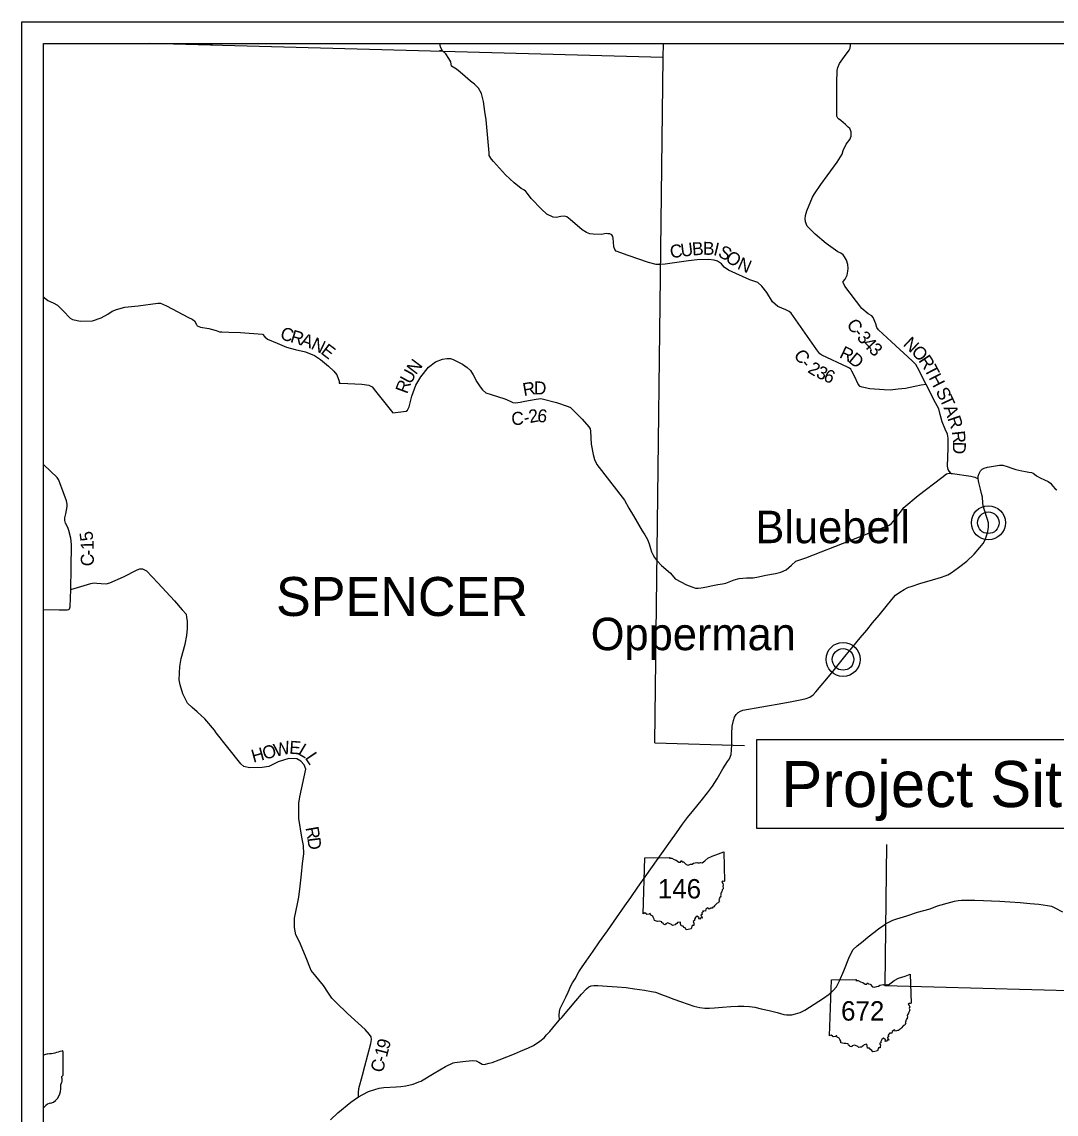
# Model space of a CAD drawing. Extents: x -452339 to 6403467, y -1 to 1814750.
# Drawn here: x -403540 to -379658, y 1636629 to 1661857 of the extents above; entities that cross this region are included whole.
import ezdxf

# ---------------------------------------------------------------- set-up
doc = ezdxf.new("R2010")
doc.units = 0
for name, color, linetype in [('Default', 7, 'Continuous'), ('GM_X_Adjacent_County_Text', 7, 'Continuous'), ('GM_X_County', 7, 'Continuous'), ('GM_X_County_Road', 7, 'Continuous'), ('GM_X_County_Road_Text', 7, 'Continuous'), ('GM_X_Section', 7, 'Continuous'), ('GM_X_Section_Text', 7, 'Continuous'), ('GM_X_Township_Road', 7, 'Continuous'), ('GM_X_Township_ROW', 7, 'Continuous'), ('GM_X_Township_Subdivision_Text', 7, 'Continuous')]:
    doc.layers.add(name, color=color, linetype=linetype)

msp = doc.modelspace()

# ---------------------------------------------------------------- linework, layer by layer
at = {"layer": 'Default'}
for p, q in [((-403040, 1661357), (-345663, 1661357)), ((-403040, 1603979), (-403040, 1661357)), ((-389194, 1641257), (-389153, 1642548)), ((-384889, 1638437), (-384848, 1639728))]:
    msp.add_line(p, q, dxfattribs=at)
msp.add_lwpolyline([(-403540, 1661857), (-345163, 1661857), (-345163, 1603479), (-403540, 1603479)], close=True, dxfattribs=at)
for points in [[(-388883, 1656249), (-388890, 1656249), (-389071, 1656297), (-389537, 1656460), (-389817, 1656563), (-389848, 1656597), (-389872, 1656662), (-389880, 1656766), (-389886, 1656862), (-389896, 1656902), (-389914, 1656934), (-389961, 1656958), (-390006, 1656963), (-390047, 1656965), (-390155, 1656945), (-390345, 1656952), (-390422, 1656962), (-390504, 1656994), (-390602, 1657053), (-390879, 1657288), (-390955, 1657356), (-391012, 1657371), (-391098, 1657363), (-391204, 1657335), (-391272, 1657343), (-391420, 1657418), (-391545, 1657529), (-391776, 1657778), (-391862, 1657890), (-391905, 1657940), (-391951, 1657975), (-392013, 1658007), (-392173, 1658139), (-392370, 1658327), (-392649, 1658634), (-392698, 1658688), (-392746, 1658769), (-392752, 1658831), (-392822, 1659592), (-392850, 1659783), (-392879, 1660015), (-392929, 1660200), (-392994, 1660324), (-393086, 1660415), (-393180, 1660489), (-393307, 1660594), (-393423, 1660698), (-393506, 1660765), (-393616, 1660833), (-393637, 1660937), (-393678, 1661007), (-393751, 1661117), (-393829, 1661186), (-393867, 1661257), (-393873, 1661281)], [(-385450, 1657307), (-385443, 1657385), (-385411, 1657493), (-385282, 1657805), (-385240, 1657884), (-385092, 1658100), (-384942, 1658301), (-384713, 1658617), (-384601, 1658802), (-384573, 1658882), (-384510, 1659028), (-384422, 1659136), (-384388, 1659218), (-384394, 1659320), (-384421, 1659390), (-384458, 1659425), (-384519, 1659484), (-384630, 1659577), (-384682, 1659615), (-384702, 1659633), (-384718, 1659677), (-384725, 1659761), (-384725, 1659977), (-384725, 1660450), (-384714, 1660734), (-384700, 1660806), (-384658, 1660892), (-384544, 1661055), (-384439, 1661201), (-384415, 1661251), (-384407, 1661321), (-384407, 1661357)], [(-382084, 1651429), (-382129, 1651477), (-382153, 1651515), (-382164, 1651595), (-382151, 1652012), (-382152, 1652242), (-382168, 1652334), (-382219, 1652448), (-382293, 1652616), (-382332, 1652786), (-382369, 1652920), (-382441, 1653057), (-382659, 1653483), (-382861, 1653873), (-382896, 1653945), (-382984, 1654025), (-383461, 1654463), (-383763, 1654744), (-383797, 1654798), (-383824, 1654886), (-383884, 1655027), (-383916, 1655065), (-383995, 1655117), (-384144, 1655234), (-384537, 1655755), (-384575, 1655837), (-384573, 1655863), (-384533, 1655917), (-384481, 1656009), (-384466, 1656095), (-384462, 1656163), (-384464, 1656251), (-384497, 1656353), (-384543, 1656429), (-384577, 1656472), (-384633, 1656512), (-384700, 1656548), (-384969, 1656739), (-385219, 1656954), (-385404, 1657141), (-385446, 1657239), (-385450, 1657307)], [(-382659, 1653483), (-382772, 1653462), (-382924, 1653437), (-383138, 1653389), (-383309, 1653372), (-383489, 1653353), (-383630, 1653355), (-383961, 1653381), (-384139, 1653417), (-384180, 1653437), (-384232, 1653492), (-384317, 1653670), (-384375, 1653788), (-384400, 1653832), (-384426, 1653858), (-384474, 1653885), (-385067, 1654157), (-385111, 1654193), (-385181, 1654281), (-385774, 1655126), (-385822, 1655164), (-385902, 1655202), (-386085, 1655283), (-386204, 1655391), (-386341, 1655608), (-386450, 1655750), (-386548, 1655835), (-386733, 1655901), (-387225, 1656125), (-387320, 1656193), (-387383, 1656270), (-387481, 1656329), (-387558, 1656356), (-387685, 1656368), (-387949, 1656359), (-388145, 1656338), (-388685, 1656261), (-388792, 1656249), (-388883, 1656249)], [(-403040, 1655508), (-403027, 1655491), (-402940, 1655423), (-402814, 1655366), (-402718, 1655311), (-402587, 1655183), (-402428, 1655014), (-402373, 1654982), (-402184, 1654943), (-401909, 1654949), (-401706, 1655022), (-401552, 1655109), (-401453, 1655172), (-401357, 1655214), (-401166, 1655266), (-400855, 1655295), (-400402, 1655362), (-400338, 1655359), (-400200, 1655301), (-399695, 1655032), (-399605, 1654988), (-399555, 1654953), (-399508, 1654869), (-399492, 1654839), (-399414, 1654805), (-399226, 1654772), (-399054, 1654727), (-398978, 1654700), (-398924, 1654696), (-398762, 1654693), (-398494, 1654680), (-397983, 1654647), (-397931, 1654581), (-397866, 1654530), (-397648, 1654435), (-397432, 1654344), (-397226, 1654293), (-396992, 1654234), (-396779, 1654150), (-396643, 1654062), (-396460, 1653905), (-396338, 1653790), (-396265, 1653702), (-396216, 1653560), (-396216, 1653510), (-396176, 1653515), (-396014, 1653503), (-395691, 1653489), (-395525, 1653466), (-395449, 1653424), (-395372, 1653329), (-394971, 1652826), (-394664, 1652868), (-394632, 1652886), (-394595, 1652969), (-394533, 1653213), (-394446, 1653464), (-394330, 1653661), (-394148, 1653884), (-393987, 1654002), (-393828, 1654067), (-393724, 1654079), (-393645, 1654079), (-393579, 1654059), (-393367, 1653950), (-393258, 1653877), (-393182, 1653801), (-393116, 1653708), (-393031, 1653546), (-392961, 1653426), (-392902, 1653357), (-392824, 1653289), (-392702, 1653252), (-392391, 1653149), (-392263, 1653093), (-392206, 1653064), (-392142, 1653058), (-392032, 1653072), (-391926, 1653096), (-391667, 1653145), (-391559, 1653154), (-391196, 1653067), (-390922, 1652976), (-390875, 1652948), (-390604, 1652680), (-390448, 1652502), (-390419, 1652458), (-390409, 1652403), (-390391, 1652103), (-390350, 1651867), (-390314, 1651746), (-390265, 1651636), (-389622, 1650810), (-389522, 1650627), (-389417, 1650447), (-389219, 1650102), (-389153, 1650008), (-389096, 1649902), (-389052, 1649800), (-389021, 1649695), (-389000, 1649619), (-388974, 1649555), (-388929, 1649482), (-388882, 1649422), (-388872, 1649411)], [(-402409, 1648750), (-402404, 1649242), (-402396, 1649787), (-402413, 1649935), (-402456, 1650107), (-402477, 1650177), (-402529, 1650281), (-402544, 1650339), (-402548, 1650399), (-402527, 1650493), (-402492, 1650666), (-402494, 1650718), (-402509, 1650792), (-402661, 1651213), (-402696, 1651287), (-402728, 1651331), (-403036, 1651622), (-403040, 1651626)], [(-388872, 1649411), (-388767, 1649304), (-388564, 1649125), (-388454, 1648996), (-388194, 1648854), (-388072, 1648805), (-387985, 1648781), (-387924, 1648777), (-387853, 1648783), (-387725, 1648807), (-387627, 1648834), (-387471, 1648864), (-387365, 1648876), (-387286, 1648893), (-387091, 1648968), (-386975, 1648998), (-386804, 1649016), (-386650, 1649016), (-386532, 1649036), (-386361, 1649077), (-386138, 1649117), (-386016, 1649150), (-385894, 1649203), (-385772, 1649312), (-385670, 1649398), (-385435, 1649481), (-384412, 1649878), (-383515, 1650236), (-383460, 1650272), (-383381, 1650362), (-383291, 1650486), (-383255, 1650535), (-383173, 1650643), (-382845, 1650914), (-382301, 1651336), (-382187, 1651416), (-382131, 1651431), (-382084, 1651429)], [(-382084, 1651429), (-382049, 1651427), (-381631, 1651366)], [(-381631, 1651366), (-381629, 1651365), (-381537, 1651343), (-381459, 1651305)], [(-403040, 1648288), (-402675, 1648276), (-402545, 1648274), (-402491, 1648277), (-402459, 1648285), (-402438, 1648303), (-402422, 1648343), (-402409, 1648750), (-401950, 1648883), (-401873, 1648899), (-401811, 1648895), (-401711, 1648888), (-401597, 1648877), (-401505, 1648897), (-401193, 1649041), (-400880, 1649199), (-400817, 1649226), (-400753, 1649222), (-400660, 1649175), (-400401, 1648904), (-400017, 1648481), (-399838, 1648276), (-399741, 1648170)], [(-395770, 1637027), (-395770, 1637120), (-395757, 1637223), (-395678, 1637533), (-395623, 1637740), (-395479, 1638259), (-395469, 1638355), (-395476, 1638414), (-395509, 1638468), (-395615, 1638581), (-396020, 1638952), (-396283, 1639208), (-396385, 1639312), (-396462, 1639421), (-396577, 1639604), (-396856, 1639947), (-396990, 1640276), (-397132, 1640608), (-397212, 1640771), (-397242, 1640939), (-397241, 1641159), (-397174, 1641484), (-397146, 1641644), (-397117, 1641896), (-397082, 1642172), (-397063, 1642415), (-397030, 1642641), (-397036, 1642831), (-397073, 1643028), (-397146, 1643459), (-397148, 1643629), (-397144, 1643811), (-397120, 1643957), (-396985, 1644595), (-397025, 1644698), (-397098, 1644783), (-397193, 1644836), (-397377, 1644846), (-397622, 1644765), (-397838, 1644658), (-397994, 1644636), (-398282, 1644627), (-398413, 1644657), (-398487, 1644724), (-398784, 1645094), (-399050, 1645436), (-399094, 1645494), (-399315, 1645760), (-399492, 1645925), (-399609, 1646018), (-399712, 1646123), (-399821, 1646339), (-399884, 1646544), (-399909, 1646662), (-399895, 1646966), (-399861, 1647152), (-399771, 1647485), (-399733, 1647682), (-399719, 1647846), (-399715, 1648010), (-399730, 1648110), (-399741, 1648170)], [(-389153, 1642548), (-388580, 1642557), (-388589, 1642541), (-388535, 1642538), (-388478, 1642510), (-388429, 1642493), (-388370, 1642452), (-388335, 1642452), (-388320, 1642486), (-388293, 1642460), (-388260, 1642455), (-388204, 1642393), (-388158, 1642380), (-388103, 1642401), (-388062, 1642405), (-388032, 1642426), (-387953, 1642444), (-387931, 1642433), (-387890, 1642435), (-387868, 1642443), (-387832, 1642436), (-387769, 1642483), (-387703, 1642538), (-387602, 1642590), (-387451, 1642640), (-387331, 1642684), (-387314, 1642014)], [(-387314, 1642014), (-387332, 1642005), (-387359, 1642009), (-387377, 1641990), (-387354, 1641959), (-387344, 1641926), (-387353, 1641889), (-387344, 1641859), (-387350, 1641834), (-387368, 1641809), (-387373, 1641785), (-387388, 1641760), (-387387, 1641746), (-387401, 1641735), (-387398, 1641693), (-387406, 1641670), (-387403, 1641650), (-387426, 1641644), (-387421, 1641628), (-387435, 1641615), (-387432, 1641593), (-387448, 1641579), (-387433, 1641551), (-387445, 1641542), (-387456, 1641508), (-387485, 1641500), (-387543, 1641438), (-387564, 1641415), (-387586, 1641409), (-387599, 1641384), (-387628, 1641384), (-387671, 1641367), (-387699, 1641396), (-387747, 1641362), (-387753, 1641321), (-387814, 1641322), (-387812, 1641302), (-387826, 1641296), (-387838, 1641276), (-387831, 1641240), (-387860, 1641230), (-387856, 1641209), (-387838, 1641197), (-387830, 1641156), (-387860, 1641164), (-387885, 1641131), (-387911, 1641139), (-387903, 1641167), (-387947, 1641202), (-387988, 1641174), (-388009, 1641130), (-388010, 1641100), (-388041, 1641082), (-388020, 1641040), (-388024, 1641011), (-388024, 1640984), (-388062, 1640985), (-388086, 1640911)], [(-388086, 1640911), (-388152, 1640896), (-388198, 1640888), (-388215, 1640922), (-388248, 1640940), (-388270, 1640973), (-388317, 1640978), (-388328, 1641025), (-388334, 1641062), (-388399, 1641053), (-388416, 1641030), (-388440, 1641024), (-388453, 1641000), (-388485, 1640998), (-388519, 1640987), (-388541, 1641010), (-388596, 1641033), (-388621, 1641045), (-388673, 1641027), (-388684, 1641005), (-388725, 1641014), (-388735, 1641039), (-388760, 1641046), (-388766, 1641072), (-388819, 1641086), (-388860, 1641080), (-388932, 1641101), (-388937, 1641135), (-388962, 1641176), (-388974, 1641204), (-389020, 1641226), (-389029, 1641260), (-389044, 1641259), (-389057, 1641245), (-389108, 1641239), (-389128, 1641253), (-389157, 1641277), (-389194, 1641257)], [(-384848, 1639728), (-384275, 1639736), (-384284, 1639720), (-384230, 1639717), (-384173, 1639689), (-384124, 1639672), (-384065, 1639631), (-384030, 1639632), (-384014, 1639665), (-383987, 1639639), (-383955, 1639635), (-383899, 1639573), (-383853, 1639559), (-383798, 1639581), (-383757, 1639584), (-383726, 1639605), (-383648, 1639623), (-383626, 1639612), (-383584, 1639615), (-383563, 1639622), (-383527, 1639615), (-383464, 1639662), (-383398, 1639718), (-383296, 1639770), (-383146, 1639819), (-383026, 1639863), (-383009, 1639193)], [(-383009, 1639193), (-383026, 1639184), (-383054, 1639188), (-383072, 1639170), (-383049, 1639138), (-383039, 1639105), (-383048, 1639069), (-383039, 1639039), (-383045, 1639013), (-383062, 1638988), (-383068, 1638964), (-383083, 1638939), (-383082, 1638925), (-383096, 1638914), (-383093, 1638872), (-383100, 1638849), (-383098, 1638829), (-383121, 1638824), (-383115, 1638807), (-383130, 1638794), (-383127, 1638772), (-383143, 1638758), (-383127, 1638730), (-383140, 1638721), (-383151, 1638687), (-383180, 1638680), (-383238, 1638618), (-383258, 1638594), (-383281, 1638588), (-383294, 1638564), (-383322, 1638564), (-383366, 1638547), (-383393, 1638576), (-383442, 1638541), (-383448, 1638501), (-383509, 1638502), (-383507, 1638481), (-383521, 1638476), (-383533, 1638455), (-383526, 1638419), (-383555, 1638410), (-383551, 1638389), (-383533, 1638376), (-383524, 1638336), (-383555, 1638344), (-383580, 1638310), (-383606, 1638318), (-383598, 1638347), (-383641, 1638381), (-383682, 1638354), (-383704, 1638309), (-383704, 1638279), (-383735, 1638262), (-383715, 1638220), (-383719, 1638191), (-383718, 1638163), (-383757, 1638164), (-383780, 1638090)], [(-383780, 1638090), (-383847, 1638076), (-383893, 1638068), (-383910, 1638101), (-383943, 1638119), (-383964, 1638153), (-384012, 1638157), (-384023, 1638204), (-384029, 1638242), (-384094, 1638232), (-384111, 1638209), (-384134, 1638203), (-384148, 1638180), (-384180, 1638178), (-384213, 1638167), (-384235, 1638190), (-384291, 1638213), (-384316, 1638224), (-384368, 1638206), (-384379, 1638184), (-384420, 1638194), (-384430, 1638218), (-384455, 1638226), (-384460, 1638251), (-384514, 1638265), (-384555, 1638259), (-384627, 1638280), (-384632, 1638314), (-384656, 1638355), (-384669, 1638384), (-384715, 1638405), (-384724, 1638440), (-384738, 1638439), (-384752, 1638425), (-384803, 1638418), (-384823, 1638432), (-384851, 1638456), (-384889, 1638437)]]:
    msp.add_lwpolyline(points, dxfattribs=at)
at = {"layer": 'GM_X_County_Road'}
for points in [[(-391128, 1638811), (-391137, 1638913), (-391129, 1638999), (-391110, 1639070), (-391079, 1639133), (-390978, 1639330), (-390926, 1639449), (-390861, 1639591), (-390827, 1639661), (-390767, 1639758), (-390676, 1639915), (-390602, 1640035), (-390509, 1640166), (-390351, 1640391), (-390202, 1640608), (-390017, 1640865), (-389810, 1641161), (-389619, 1641438), (-389479, 1641631), (-389314, 1641873), (-389108, 1642164), (-388885, 1642481), (-388695, 1642748), (-388563, 1642932), (-388427, 1643123), (-388287, 1643323), (-388169, 1643477), (-388021, 1643661), (-387858, 1643869), (-387712, 1644049), (-387596, 1644201), (-387482, 1644375), (-387351, 1644601), (-387249, 1644772), (-387198, 1644832), (-387162, 1644939), (-387146, 1645149), (-387150, 1645414), (-387139, 1645589), (-387110, 1645719), (-387083, 1645800), (-387050, 1645858), (-387000, 1645907), (-386949, 1645938), (-386895, 1645956), (-386759, 1645980), (-386581, 1646012), (-386326, 1646059), (-386052, 1646108), (-385761, 1646162), (-385527, 1646203), (-385431, 1646226), (-385348, 1646261), (-385272, 1646314), (-385207, 1646383), (-385085, 1646527), (-384955, 1646686), (-384809, 1646860), (-384661, 1647042), (-384503, 1647235), (-384354, 1647421), (-384180, 1647629), (-384032, 1647811), (-383898, 1647975), (-383748, 1648153), (-383551, 1648396), (-383417, 1648560), (-383364, 1648614), (-383265, 1648688), (-383169, 1648749), (-383098, 1648786), (-383064, 1648798), (-383004, 1648819), (-382785, 1648892), (-382589, 1648946), (-382308, 1649032), (-382217, 1649063), (-382161, 1649085), (-382083, 1649134), (-381911, 1649253), (-381723, 1649401), (-381552, 1649565), (-381418, 1649715), (-381345, 1649812), (-381298, 1649895), (-381263, 1649985), (-381235, 1650088), (-381220, 1650186), (-381223, 1650288), (-381248, 1650390), (-381309, 1650576), (-381340, 1650680), (-381351, 1650750), (-381362, 1650882), (-381380, 1650966), (-381405, 1651064), (-381445, 1651215), (-381459, 1651305), (-381456, 1651366), (-381439, 1651426), (-381404, 1651484), (-381368, 1651527), (-381323, 1651549), (-381243, 1651572), (-381061, 1651603), (-380963, 1651620), (-380889, 1651617), (-380789, 1651586), (-380682, 1651545), (-380586, 1651516), (-380453, 1651486), (-380369, 1651469), (-380285, 1651460), (-380227, 1651450), (-380191, 1651437), (-380156, 1651409), (-380112, 1651369), (-380029, 1651324), (-379923, 1651282), (-379842, 1651242), (-379786, 1651199), (-379731, 1651134), (-379678, 1651070), (-379642, 1651046)], [(-391128, 1638811), (-391074, 1638865), (-390910, 1639052), (-390749, 1639249), (-390615, 1639402), (-390504, 1639523), (-390448, 1639569), (-390392, 1639591), (-390332, 1639602), (-390244, 1639602), (-390025, 1639585), (-389791, 1639572), (-389588, 1639553), (-389392, 1639524), (-389165, 1639491), (-388999, 1639466), (-388911, 1639444), (-388768, 1639393), (-388622, 1639336), (-388489, 1639288), (-388329, 1639229), (-388152, 1639166), (-388024, 1639124), (-387885, 1639091), (-387769, 1639077), (-387659, 1639078), (-387547, 1639083), (-387361, 1639099), (-387170, 1639114), (-387008, 1639125), (-386868, 1639124), (-386736, 1639113), (-386615, 1639097), (-386471, 1639064), (-386286, 1639023), (-386100, 1638975), (-385943, 1638932), (-385882, 1638924), (-385853, 1638920), (-385763, 1638925), (-385673, 1638943), (-385567, 1638976), (-385457, 1639033), (-385026, 1639305), (-384902, 1639402), (-384808, 1639485), (-384726, 1639571), (-384662, 1639707), (-384557, 1639940), (-384433, 1640267), (-384341, 1640431), (-384254, 1640517), (-384117, 1640622), (-383995, 1640724), (-383869, 1640825), (-383758, 1640906), (-383614, 1641013), (-383601, 1641023), (-383540, 1641058), (-383426, 1641109), (-383334, 1641143), (-383105, 1641211), (-382857, 1641297), (-382569, 1641369), (-382400, 1641443), (-382086, 1641527), (-382002, 1641552), (-381918, 1641566), (-381840, 1641574), (-381714, 1641573), (-381532, 1641572), (-381333, 1641567), (-381153, 1641558), (-380957, 1641545), (-380730, 1641534), (-380486, 1641517), (-380259, 1641498), (-380055, 1641477), (-379854, 1641452), (-379766, 1641430), (-379686, 1641393), (-379513, 1641303)], [(-391422, 1638462), (-391351, 1638542), (-391209, 1638705), (-391128, 1638811)], [(-394309, 1637397), (-394021, 1637573), (-393758, 1637731), (-393582, 1637811), (-393544, 1637821), (-393361, 1637845), (-393141, 1637865), (-393051, 1637859), (-392985, 1637827), (-392911, 1637781), (-392864, 1637779), (-392748, 1637807), (-392680, 1637825), (-392516, 1637883), (-392168, 1638025), (-392025, 1638086), (-391844, 1638160), (-391727, 1638217), (-391582, 1638314), (-391483, 1638395), (-391422, 1638462)], [(-396417, 1636498), (-396242, 1636658), (-395940, 1636909), (-395868, 1636959), (-395770, 1637027), (-395666, 1637086), (-395537, 1637149), (-395391, 1637195), (-395288, 1637228), (-395184, 1637246), (-394896, 1637257), (-394788, 1637266), (-394676, 1637282), (-394507, 1637321), (-394371, 1637373), (-394318, 1637392), (-394309, 1637397)]]:
    msp.add_lwpolyline(points, dxfattribs=at)
at = {"layer": 'GM_X_County_Road_Text'}
for centre, radius in [((-381223, 1650288), 393), ((-381223, 1650288), 249), ((-384578, 1647132), 393), ((-384578, 1647132), 249)]:
    msp.add_circle(centre, radius, dxfattribs=at)
at = {"layer": 'GM_X_Section'}
msp.add_lwpolyline([(-393873, 1661281), (-393883, 1661317), (-393892, 1661357)], dxfattribs=at)
at = {"layer": 'GM_X_Section_Text'}
for p, q in [((-388729, 1661036), (-400597, 1661357)), ((-399140, 1661319), (-399558, 1661341)), ((-388729, 1661036), (-388725, 1661357)), ((-393829, 1661186), (-393893, 1661185)), ((-388924, 1645203), (-388729, 1661036)), ((-388924, 1645203), (-386853, 1645143)), ((-383577, 1642860), (-383610, 1639598)), ((-383610, 1639598), (-378283, 1639456))]:
    msp.add_line(p, q, dxfattribs=at)
at = {"layer": 'GM_X_Township_Road'}
for p in [(-402595, 1638076), (-402595, 1637524)]:
    msp.add_line(p, (-402595, 1637524), dxfattribs=at)
for centre, radius, start, end in [((-402903, 1637727), 297, 97.3462, 117.5636), ((-403091, 1639491), 1476, 275.8445, 288.9065), ((-402611, 1638079), 15.5, 351.8621, 97.738), ((-402599, 1637483), 24, 107.944, 210.337), ((-402612, 1637522), 16.6, 289.6038, 7.7341), ((-403008, 1637222), 369, 292.3089, 8.9858), ((-402540, 1637292), 105, 136.8065, 186.9296), ((-402751, 1637413), 144, 340.033, 23.6496), ((-403109, 1636873), 119, 305.1621, 323.2771), ((-402853, 1636679), 202, 94.4031, 142.5768)]:
    msp.add_arc(centre, radius, start, end, dxfattribs=at)
at = {"layer": 'GM_X_Township_ROW'}
for p, q in [((-386571, 1645284), (-376331, 1645284)), ((-376331, 1643224), (-386571, 1643224))]:
    msp.add_line(p, q, dxfattribs=at)
msp.add_lwpolyline([(-386571, 1643224), (-386571, 1645284)], dxfattribs=at)

# ---------------------------------------------------------------- texts
at = {"layer": 'Default'}
for s, p in [('146', (-388855, 1641611)), ('672', (-384624, 1638790))]:
    msp.add_text(s, height=447.7, dxfattribs=at).set_placement(p)
at = {"layer": 'GM_X_Adjacent_County_Text'}
for s, p in [('Bluebell', (-386603, 1649816)), ('Opperman', (-390405, 1647345))]:
    msp.add_text(s, height=750, rotation=0, dxfattribs=at).set_placement(p)
at = {"layer": 'GM_X_County'}
for s, rotation, p in [('C', 7.1652, (-388557, 1656397)), ('U', 6.9732, (-388313, 1656428)), ('B', 4.2444, (-388055, 1656459)), ('B', 359.237, (-387816, 1656477)), ('I', 346.102, (-387588, 1656476)), ('S', 331.2181, (-387487, 1656454)), ('O', 322.1589, (-387320, 1656364)), ('N', 336.9026, (-387039, 1656159)), ('C', 307.9613, (-384513, 1654859)), ('C', 343.1209, (-397594, 1654536)), ('R', 343.0735, (-397359, 1654465)), ('-', 308.7266, (-384359, 1654661)), ('3', 310.7532, (-384275, 1654556)), ('A', 341.6739, (-397125, 1654394)), ('N', 334.4728, (-396884, 1654314)), ('E', 322.5644, (-396659, 1654209)), ('4', 313.5815, (-384143, 1654404)), ('3', 317.0709, (-384002, 1654257)), ('N', 316.989, (-383210, 1654392)), ('C', 304.568, (-385730, 1654165)), ('R', 334.4718, (-384682, 1654112)), ('D', 320.2555, (-384477, 1654017)), ('O', 313.6875, (-383020, 1654215)), ('R', 303.6814, (-382847, 1654035)), ('N', 52.6693, (-394442, 1653691)), ('-', 309.207, (-385575, 1653941)), ('2', 328.4987, (-385414, 1653774)), ('3', 335.3777, (-385222, 1653659)), ('T', 297.6384, (-382714, 1653837)), ('U', 61.1593, (-394563, 1653470)), ('6', 335.6382, (-385053, 1653581)), ('H', 297.3536, (-382610, 1653638)), ('R', 69.8251, (-394643, 1653249)), ('R', 10.2432, (-391947, 1653210)), ('D', 359.5374, (-391719, 1653253)), ('S', 297.211, (-382447, 1653322)), ('T', 294.8859, (-382356, 1653145)), ('2', 10.7277, (-391807, 1652589)), ('6', 353.0512, (-391650, 1652623)), ('A', 290.4484, (-382263, 1652947)), ('C', 2.2564, (-392233, 1652543)), ('-', 13.5328, (-391923, 1652561)), ('R', 288.846, (-382172, 1652702)), ('R', 276.4182, (-382068, 1652397)), ('D', 269.224, (-382041, 1652162)), ('5', 98.6347, (-401885, 1649889)), ('1', 91.0114, (-401878, 1649661)), ('-', 89.7759, (-401878, 1649531)), ('C', 89.5238, (-401880, 1649283)), ('H', 15.3104, (-398195, 1644743)), ('O', 15.3077, (-397940, 1644812)), ('W', 12.7639, (-397689, 1644881)), ('E', 355.8094, (-397373, 1644956)), ('L', 329.3626, (-397184, 1644951)), ('L', 304.0051, (-397016, 1644860)), ('R', 280.0706, (-396992, 1643245)), ('D', 277.1474, (-396949, 1643006)), ('9', 76.11, (-395065, 1638112)), ('1', 75.274, (-395113, 1637929)), ('C', 75.0749, (-395209, 1637571)), ('-', 75.1213, (-395145, 1637809))]:
    msp.add_text(s, height=300, rotation=rotation, dxfattribs=at).set_placement(p)
at = {"layer": 'GM_X_Township_ROW'}
msp.add_text('Project Site', height=1063.82, dxfattribs=at).set_placement((-386003, 1643722))
at = {"layer": 'GM_X_Township_Subdivision_Text'}
msp.add_text('SPENCER', height=900, rotation=0, dxfattribs=at).set_placement((-397672, 1648135))

doc.saveas('drawing.dxf')
